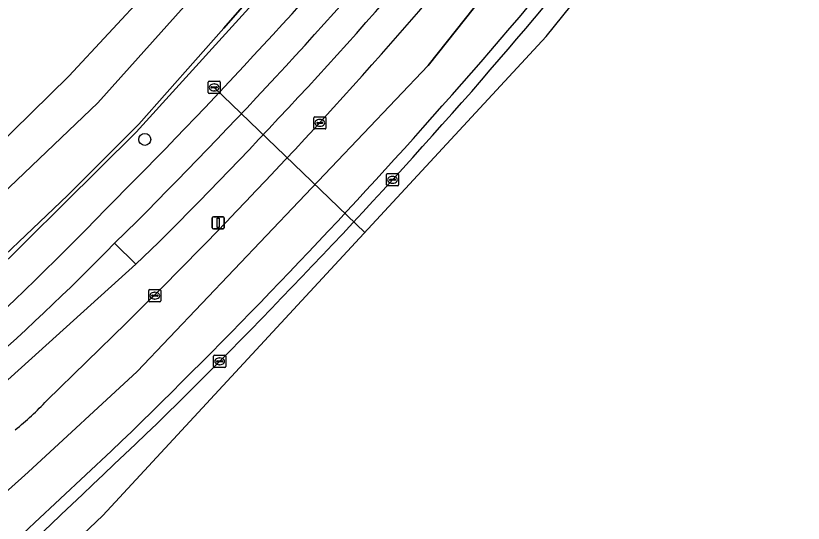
# Model space of a CAD drawing. Extents: x 162073 to 163043, y 381818 to 382561.
# Drawn here: x 162862.4 to 162927, y 382107.7 to 382149.3 of the extents above; entities that cross this region are included whole.
import ezdxf

# ---------------------------------------------------------------- set-up
doc = ezdxf.new("R2010")
doc.units = 0
for name, color, linetype in [('IMGEO_Berm_gesloten', 7, 'Continuous'), ('IMGEO_Berm_groen', 7, 'Continuous'), ('IMGEO_Boom', 7, 'Continuous'), ('IMGEO_Duiker', 7, 'Continuous'), ('IMGEO_Fietspad_gesloten', 7, 'Continuous'), ('IMGEO_Fietspad_open', 7, 'Continuous'), ('IMGEO_Kolk', 7, 'Continuous'), ('IMGEO_Lichtmast', 7, 'Continuous'), ('IMGEO_Loofbos', 7, 'Continuous'), ('IMGEO_Oever', 7, 'Continuous'), ('IMGEO_Rijbaan_regionaal_gesloten', 7, 'Continuous'), ('IMGEO_Rioolput', 7, 'Continuous'), ('IMGEO_Voetpad_open', 7, 'Continuous'), ('IMGEO_Waterloop', 7, 'Continuous')]:
    doc.layers.add(name, color=color, linetype=linetype)

msp = doc.modelspace()

# ---------------------------------------------------------------- linework, layer by layer
at = {"layer": 'IMGEO_Berm_gesloten'}
msp.add_lwpolyline([(162870.243, 382113.605), (162863.936, 382107.716), (162860.172, 382104.202), (162856.412, 382100.691), (162843.623, 382088.844), (162841.767, 382087.144)], dxfattribs=at)
for centre, radius, start, end in [((162472.973, 382514.783), 565.986, 319.06978, 322.68616), ((162501.536, 382492.01), 528.471, 318.24478, 322.42462), ((162530.279, 382467.494), 491.713, 314.34105, 318.85818), ((162523.55, 382473.547), 499.754, 313.92586, 318.14313), ((161401.364, 383660.599), 2134.207, 312.596881, 313.629519)]:
    msp.add_arc(centre, radius, start, end, dxfattribs=at)
at = {"layer": 'IMGEO_Berm_groen'}
for points in [[(162926.945, 382208.831), (162905.804, 382178.355), (162899.535, 382170.594), (162883.668, 382152.294), (162872.251, 382139.718), (162857.282, 382124.933), (162849.38, 382117.57), (162837.2, 382107.28), (162834.001, 382104.842), (162827.052, 382100.158), (162817.564, 382093.186), (162817.064, 382093.131), (162816.585, 382093.287), (162818.403, 382091.304), (162824.573, 382095.465), (162842.851, 382108.976)], [(162874.099, 382130.691), (162872.238, 382128.899), (162860.552, 382118.395)], [(162864.934, 382117.723), (162871.432, 382124.066)]]:
    msp.add_lwpolyline(points, dxfattribs=at)
for centre, radius, start, end in [((162562.446, 382442.016), 435.521, 315.03572, 319.9381), ((162578.971, 382426.398), 417.784, 314.94383, 320.12199), ((162555.875, 382444.8), 449.941, 314.53383, 319.29991), ((162661.158, 382336.332), 291.038, 308.63043, 316.02416), ((162845.766, 382135.945), 26.447, 308.81132, 316.44935)]:
    msp.add_arc(centre, radius, start, end, dxfattribs=at)
at = {"layer": 'IMGEO_Boom'}
msp.add_circle((162872.974, 382139.133), 0.489, dxfattribs=at)
at = {"layer": 'IMGEO_Duiker'}
msp.add_lwpolyline([(162878.666, 382143.395), (162891.016, 382131.506)], dxfattribs=at)
at = {"layer": 'IMGEO_Fietspad_gesloten'}
msp.add_lwpolyline([(162872.34, 382132.433), (162870.495, 382130.62), (162872.238, 382128.899), (162874.099, 382130.691)], dxfattribs=at)
for centre, radius, start, end in [((162560.957, 382443.384), 440.056, 315.03977, 319.92977), ((162578.971, 382426.398), 417.784, 314.94383, 320.12199)]:
    msp.add_arc(centre, radius, start, end, dxfattribs=at)
at = {"layer": 'IMGEO_Fietspad_open'}
msp.add_lwpolyline([(162860.552, 382118.395), (162872.238, 382128.899), (162870.495, 382130.62)], dxfattribs=at)
msp.add_arc((162717.434, 382280.68), 214.349, 306.88167, 315.56722, dxfattribs=at)
at = {"layer": 'IMGEO_Kolk'}
for p, q in [((162886.83, 382140.062), (162886.83, 382140.914)), ((162886.905, 382140.988), (162887.757, 382140.988)), ((162887.089, 382140.482), (162887.089, 382140.494)), ((162887.527, 382140.445), (162887.129, 382140.445)), ((162887.132, 382140.531), (162887.53, 382140.531)), ((162887.318, 382140.768), (162887.343, 382140.768)), ((162887.573, 382140.494), (162887.573, 382140.482)), ((162887.831, 382140.914), (162887.831, 382140.062)), ((162887.757, 382139.988), (162886.905, 382139.988)), ((162887.341, 382140.208), (162887.316, 382140.208)), ((162892.789, 382135.401), (162892.789, 382136.253)), ((162892.864, 382136.327), (162893.716, 382136.327)), ((162893.091, 382135.87), (162893.489, 382135.87)), ((162893.277, 382136.107), (162893.302, 382136.107)), ((162893.79, 382136.253), (162893.79, 382135.401)), ((162893.716, 382135.327), (162892.864, 382135.327)), ((162893.048, 382135.821), (162893.048, 382135.833)), ((162893.486, 382135.784), (162893.088, 382135.784)), ((162893.3, 382135.547), (162893.275, 382135.547)), ((162893.532, 382135.833), (162893.532, 382135.821)), ((162873.366, 382126.825), (162874.218, 382126.825)), ((162873.291, 382125.899), (162873.291, 382126.751)), ((162873.55, 382126.319), (162873.55, 382126.331)), ((162873.988, 382126.282), (162873.59, 382126.282)), ((162873.593, 382126.368), (162873.991, 382126.368)), ((162873.779, 382126.605), (162873.804, 382126.605)), ((162874.034, 382126.331), (162874.034, 382126.319)), ((162874.292, 382126.751), (162874.292, 382125.899)), ((162874.218, 382125.825), (162873.366, 382125.825)), ((162873.802, 382126.045), (162873.777, 382126.045)), ((162878.612, 382120.521), (162878.612, 382121.373)), ((162878.687, 382121.447), (162879.539, 382121.447)), ((162878.914, 382120.99), (162879.312, 382120.99)), ((162879.1, 382121.227), (162879.125, 382121.227)), ((162879.613, 382121.373), (162879.613, 382120.521)), ((162879.539, 382120.447), (162878.687, 382120.447)), ((162878.871, 382120.941), (162878.871, 382120.953)), ((162879.309, 382120.904), (162878.911, 382120.904)), ((162879.123, 382120.667), (162879.098, 382120.667)), ((162879.355, 382120.953), (162879.355, 382120.941))]:
    msp.add_line(p, q, dxfattribs=at)
for points in [[(162886.83, 382140.062), (162886.83, 382140.914)], [(162886.905, 382140.988), (162887.757, 382140.988)], [(162887.831, 382140.914), (162887.831, 382140.062)], [(162887.757, 382139.988), (162886.905, 382139.988)], [(162892.789, 382135.401), (162892.789, 382136.253)], [(162892.864, 382136.327), (162893.716, 382136.327)], [(162893.79, 382136.253), (162893.79, 382135.401)], [(162893.716, 382135.327), (162892.864, 382135.327)], [(162873.366, 382126.825), (162874.218, 382126.825)], [(162873.291, 382125.899), (162873.291, 382126.751)], [(162874.292, 382126.751), (162874.292, 382125.899)], [(162874.218, 382125.825), (162873.366, 382125.825)], [(162878.612, 382120.521), (162878.612, 382121.373)], [(162878.687, 382121.447), (162879.539, 382121.447)], [(162879.613, 382121.373), (162879.613, 382120.521)], [(162879.539, 382120.447), (162878.687, 382120.447)]]:
    msp.add_lwpolyline(points, dxfattribs=at)
for centre, radius, start, end in [((162886.907, 382140.912), 0.0765, 91.55205, 178.44795), ((162886.907, 382140.912), 0.0765, 91.55205, 178.44795), ((162887.129, 382140.491), 0.0403, 85.87752, 175.75265), ((162887.126, 382140.481), 0.0366, 178.93798, 274.71019), ((162887.53, 382140.488), 0.043, 264.86636, 352.45326), ((162887.534, 382140.493), 0.0386, 1.73085, 96.63898), ((162887.755, 382140.912), 0.0765, 1.55205, 88.44795), ((162887.755, 382140.912), 0.0765, 1.55205, 88.44795), ((162886.907, 382140.064), 0.0765, 181.55205, 268.44795), ((162886.907, 382140.064), 0.0765, 181.55205, 268.44795), ((162887.755, 382140.064), 0.0765, 271.55205, 358.44795), ((162887.755, 382140.064), 0.0765, 271.55205, 358.44795), ((162892.866, 382136.251), 0.0765, 91.55205, 178.44795), ((162892.866, 382136.251), 0.0765, 91.55205, 178.44795), ((162893.088, 382135.83), 0.0403, 85.87752, 175.75265), ((162893.493, 382135.832), 0.0386, 1.73085, 96.63898), ((162893.714, 382136.251), 0.0765, 1.55205, 88.44795), ((162893.714, 382136.251), 0.0765, 1.55205, 88.44795), ((162892.866, 382135.403), 0.0765, 181.55205, 268.44795), ((162892.866, 382135.403), 0.0765, 181.55205, 268.44795), ((162893.085, 382135.82), 0.0366, 178.93798, 274.71019), ((162893.489, 382135.827), 0.043, 264.86636, 352.45326), ((162893.714, 382135.403), 0.0765, 271.55205, 358.44795), ((162893.714, 382135.403), 0.0765, 271.55205, 358.44795), ((162873.368, 382126.749), 0.0765, 91.55205, 178.44795), ((162873.368, 382126.749), 0.0765, 91.55205, 178.44795), ((162874.216, 382126.749), 0.0765, 1.55205, 88.44795), ((162874.216, 382126.749), 0.0765, 1.55205, 88.44795), ((162873.59, 382126.328), 0.0403, 85.87752, 175.75265), ((162873.587, 382126.318), 0.0366, 178.93798, 274.71019), ((162873.991, 382126.325), 0.043, 264.86636, 352.45326), ((162873.995, 382126.33), 0.0386, 1.73085, 96.63898), ((162873.368, 382125.901), 0.0765, 181.55205, 268.44795), ((162873.368, 382125.901), 0.0765, 181.55205, 268.44795), ((162874.216, 382125.901), 0.0765, 271.55205, 358.44795), ((162874.216, 382125.901), 0.0765, 271.55205, 358.44795), ((162878.689, 382121.371), 0.0765, 91.55205, 178.44795), ((162878.689, 382121.371), 0.0765, 91.55205, 178.44795), ((162878.911, 382120.95), 0.0403, 85.87752, 175.75265), ((162879.316, 382120.952), 0.0386, 1.73085, 96.63898), ((162879.537, 382121.371), 0.0765, 1.55205, 88.44795), ((162879.537, 382121.371), 0.0765, 1.55205, 88.44795), ((162878.689, 382120.523), 0.0765, 181.55205, 268.44795), ((162878.689, 382120.523), 0.0765, 181.55205, 268.44795), ((162878.908, 382120.94), 0.0366, 178.93798, 274.71019), ((162879.312, 382120.947), 0.043, 264.86636, 352.45326), ((162879.537, 382120.523), 0.0765, 271.55205, 358.44795), ((162879.537, 382120.523), 0.0765, 271.55205, 358.44795)]:
    msp.add_arc(centre, radius, start, end, dxfattribs=at)
for centre, major_axis, ratio, start_param, end_param in [((162887.317, 382140.488), (-0.387, 0.002), 0.722429, 4.712389, 7.853982), ((162887.342, 382140.488), (-0.39, 0.002), 0.717154, 1.570796, 4.712389), ((162893.276, 382135.827), (-0.387, 0.002), 0.722429, 4.712389, 7.853982), ((162893.301, 382135.827), (-0.39, 0.002), 0.717154, 1.570796, 4.712389), ((162873.778, 382126.325), (-0.387, 0.002), 0.722429, 4.712389, 7.853982), ((162873.803, 382126.325), (-0.39, 0.002), 0.717154, 1.570796, 4.712389), ((162879.099, 382120.947), (-0.387, 0.002), 0.722429, 4.712389, 7.853982), ((162879.124, 382120.947), (-0.39, 0.002), 0.717154, 1.570796, 4.712389)]:
    msp.add_ellipse(centre, major_axis=major_axis, ratio=ratio, start_param=start_param, end_param=end_param, dxfattribs=at)
at = {"layer": 'IMGEO_Lichtmast'}
for p, q in [((162878.496, 382131.897), (162878.496, 382132.697)), ((162878.496, 382132.697), (162878.496, 382131.897)), ((162878.596, 382132.797), (162879.386, 382132.797)), ((162879.386, 382132.797), (162878.596, 382132.797)), ((162879.486, 382132.697), (162879.486, 382131.897)), ((162879.486, 382131.897), (162879.486, 382132.697)), ((162879.386, 382131.797), (162878.596, 382131.797)), ((162878.596, 382131.797), (162879.386, 382131.797))]:
    msp.add_line(p, q, dxfattribs=at)
msp.add_lwpolyline([(162878.916, 382132.672), (162879.066, 382132.672), (162879.066, 382131.922), (162878.916, 382131.922), (162878.916, 382132.672)], dxfattribs=at)
for centre, start, end in [((162878.596, 382132.697), 90, 180), ((162878.596, 382132.697), 90, 180), ((162879.386, 382132.697), 0, 90), ((162879.386, 382132.697), 360, 90), ((162878.596, 382131.897), 180, 270), ((162878.596, 382131.897), 180, 270), ((162879.386, 382131.897), 270, 0), ((162879.386, 382131.897), 270, 0)]:
    msp.add_arc(centre, 0.1, start, end, dxfattribs=at)
at = {"layer": 'IMGEO_Loofbos'}
msp.add_lwpolyline([(162835.073, 382193.121), (162817.792, 382168.598), (162790.242, 382139.847), (162774.029, 382139.847), (162769.433, 382155.171), (162755.383, 382155.851), (162752.447, 382152.522), (162751.978, 382152.012), (162800.677, 382108.957), (162812.961, 382098.097), (162816.441, 382100.26), (162835.948, 382115.508), (162846.879, 382124.841), (162866.744, 382144.32), (162879.767, 382158.337), (162891.22, 382171.7), (162904.582, 382188.642), (162913.654, 382201.075)], dxfattribs=at)
at = {"layer": 'IMGEO_Oever'}
for points in [[(162827.052, 382100.158), (162834.001, 382104.842), (162837.2, 382107.28), (162849.38, 382117.57), (162857.282, 382124.933), (162872.251, 382139.718), (162883.668, 382152.294), (162899.535, 382170.594), (162905.804, 382178.355), (162926.945, 382208.831), (162929.737, 382213.563), (162931.089, 382215.57), (162935.836, 382222.613), (162946.499, 382240.293), (162951.471, 382250), (162960.761, 382268.931), (162968.808, 382286.538), (162975.788, 382304.752), (162984.389, 382328.919), (162992.284, 382357.026), (163003.169, 382405.357), (163009.463, 382441.916)], [(162998.355, 382413.783), (162989.459, 382370.819), (162986.049, 382356.464), (162982.193, 382343.106), (162976.764, 382325.307), (162969.218, 382303.881), (162963.955, 382290.894), (162956.799, 382274.275), (162944.627, 382250), (162941.092, 382243.667), (162927.039, 382220.169), (162920.308, 382210.566), (162913.654, 382201.075), (162904.582, 382188.642), (162891.22, 382171.7), (162879.767, 382158.337), (162866.744, 382144.32), (162846.879, 382124.841), (162835.948, 382115.508), (162816.441, 382100.26), (162816.03, 382099.774)], [(162923.062, 382203.846), (162910.026, 382185.333), (162905.121, 382178.263), (162901.247, 382173.294), (162884.973, 382154.59), (162879.452, 382148.263), (162872.489, 382140.386), (162866.639, 382134.537), (162849.495, 382118.252), (162837.223, 382107.721), (162828.264, 382101.415), (162821.215, 382096.596), (162820.259, 382096.108), (162819.092, 382096.023), (162818.072, 382097.212), (162817.988, 382098.316), (162820.026, 382099.929), (162847.372, 382121.415), (162869.113, 382142.137), (162892.722, 382168.464), (162918.54, 382203.454)]]:
    msp.add_lwpolyline(points, dxfattribs=at)
at = {"layer": 'IMGEO_Rijbaan_regionaal_gesloten'}
for points in [[(162840.423, 382093.252), (162854.511, 382103.901), (162863.403, 382111.857), (162872.356, 382120.125), (162896.213, 382145.182), (162923.106, 382179.072), (162927.489, 382185.148), (162931.872, 382191.224), (162945.021, 382211.521), (162947.824, 382216.194), (162950.626, 382220.866), (162953.287, 382225.051), (162958.2, 382233.459), (162955.491, 382235.237)], [(162818.948, 382062.362), (162831.183, 382071.978), (162836.558, 382077.069), (162869.534, 382108.305), (162905.886, 382147.567), (162937.76, 382187.092), (162956.261, 382217.556), (162954.584, 382218.542)], [(162945.021, 382211.521), (162931.872, 382191.224), (162927.489, 382185.148), (162923.106, 382179.072), (162896.213, 382145.182), (162872.356, 382120.125), (162863.403, 382111.857), (162854.511, 382103.901)], [(162871.432, 382124.066), (162864.934, 382117.723)], [(162860.172, 382104.202), (162863.936, 382107.716), (162870.243, 382113.605)]]:
    msp.add_lwpolyline(points, dxfattribs=at)
for centre, radius, start, end in [((162472.973, 382514.783), 565.986, 319.06978, 322.68616), ((162501.536, 382492.01), 528.471, 318.24478, 322.42462), ((162555.875, 382444.8), 449.941, 314.53383, 319.29991), ((162530.279, 382467.494), 491.713, 314.34105, 318.85818), ((162523.55, 382473.547), 499.754, 313.92586, 318.14313), ((162845.766, 382135.945), 26.447, 308.81132, 316.44935), ((161401.364, 383660.599), 2134.207, 312.596881, 313.629519)]:
    msp.add_arc(centre, radius, start, end, dxfattribs=at)
at = {"layer": 'IMGEO_Rioolput'}
for p, q in [((162878.165, 382142.969), (162878.165, 382143.821)), ((162878.24, 382143.895), (162879.092, 382143.895)), ((162878.653, 382143.675), (162878.678, 382143.675)), ((162879.166, 382143.821), (162879.166, 382142.969)), ((162878.424, 382143.389), (162878.424, 382143.401)), ((162878.862, 382143.352), (162878.464, 382143.352)), ((162878.467, 382143.438), (162878.865, 382143.438)), ((162878.676, 382143.115), (162878.651, 382143.115)), ((162878.908, 382143.401), (162878.908, 382143.389)), ((162879.092, 382142.895), (162878.24, 382142.895))]:
    msp.add_line(p, q, dxfattribs=at)
for points in [[(162878.165, 382142.969), (162878.165, 382143.821)], [(162878.24, 382143.895), (162879.092, 382143.895)], [(162879.166, 382143.821), (162879.166, 382142.969)], [(162879.092, 382142.895), (162878.24, 382142.895)]]:
    msp.add_lwpolyline(points, dxfattribs=at)
for centre, radius, start, end in [((162878.242, 382143.819), 0.0765, 91.55205, 178.44795), ((162878.242, 382143.819), 0.0765, 91.55205, 178.44795), ((162879.09, 382143.819), 0.0765, 1.55205, 88.44795), ((162879.09, 382143.819), 0.0765, 1.55205, 88.44795), ((162878.242, 382142.971), 0.0765, 181.55205, 268.44795), ((162878.242, 382142.971), 0.0765, 181.55205, 268.44795), ((162878.464, 382143.398), 0.0403, 85.87752, 175.75265), ((162878.461, 382143.388), 0.0366, 178.93798, 274.71019), ((162878.865, 382143.395), 0.043, 264.86636, 352.45326), ((162878.869, 382143.4), 0.0386, 1.73085, 96.63898), ((162879.09, 382142.971), 0.0765, 271.55205, 358.44795), ((162879.09, 382142.971), 0.0765, 271.55205, 358.44795)]:
    msp.add_arc(centre, radius, start, end, dxfattribs=at)
for centre, major_axis, ratio, start_param, end_param in [((162878.652, 382143.395), (-0.387, 0.002), 0.722429, 4.712389, 7.853982), ((162878.677, 382143.395), (-0.39, 0.002), 0.717154, 1.570796, 4.712389)]:
    msp.add_ellipse(centre, major_axis=major_axis, ratio=ratio, start_param=start_param, end_param=end_param, dxfattribs=at)
at = {"layer": 'IMGEO_Voetpad_open'}
msp.add_lwpolyline([(162870.495, 382130.62), (162872.34, 382132.433)], dxfattribs=at)
for centre, radius, start, end in [((162562.446, 382442.016), 435.521, 315.03572, 319.9381), ((162560.957, 382443.384), 440.056, 315.03977, 319.92977), ((162661.158, 382336.332), 291.038, 308.63043, 316.02416), ((162717.434, 382280.68), 214.349, 306.88167, 315.56722)]:
    msp.add_arc(centre, radius, start, end, dxfattribs=at)
at = {"layer": 'IMGEO_Waterloop'}
msp.add_lwpolyline([(162918.54, 382203.454), (162892.722, 382168.464), (162869.113, 382142.137), (162847.372, 382121.415), (162820.026, 382099.929), (162817.988, 382098.316), (162818.072, 382097.212), (162819.092, 382096.023), (162820.259, 382096.108), (162821.215, 382096.596), (162828.264, 382101.415), (162837.223, 382107.721), (162849.495, 382118.252), (162866.639, 382134.537), (162872.489, 382140.386), (162879.452, 382148.263), (162884.973, 382154.59), (162901.247, 382173.294), (162905.121, 382178.263), (162910.026, 382185.333), (162923.062, 382203.846)], dxfattribs=at)

doc.saveas('drawing.dxf')
